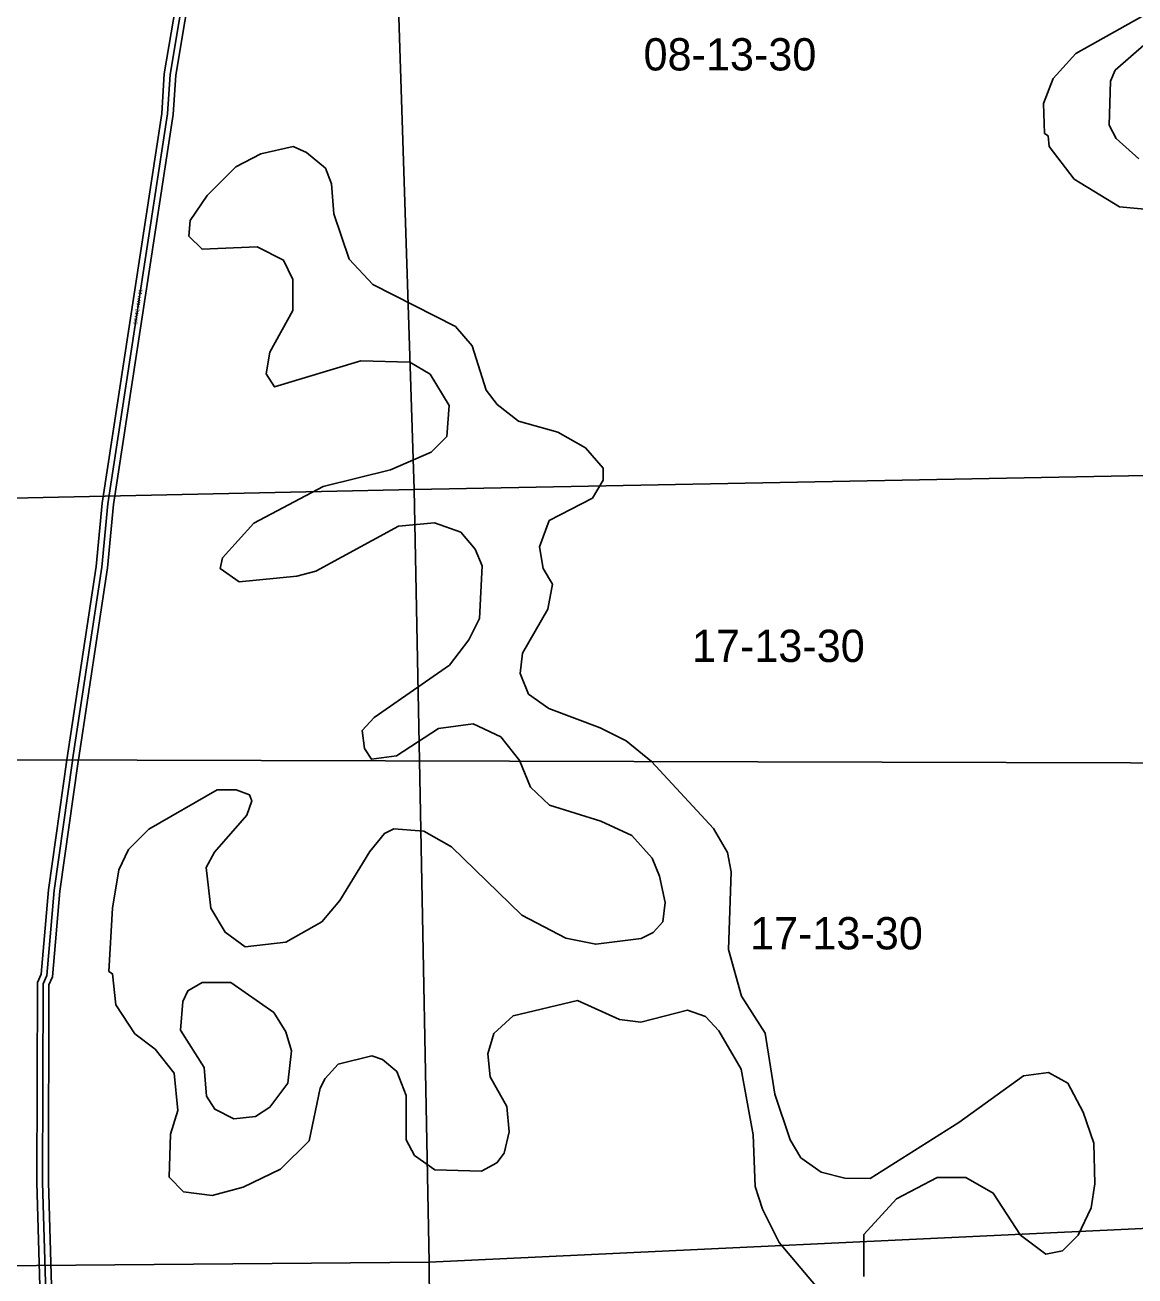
# Model space of a CAD drawing. Extents: x 457167 to 656239, y 1787309 to 1969297.
# Drawn here: x 556790 to 564526, y 1829281 to 1837999 of the extents above; entities that cross this region are included whole.
import ezdxf

# ---------------------------------------------------------------- set-up
doc = ezdxf.new("R2010")
doc.units = 0
for name, color, linetype in [('Level 1', 7, 'Continuous'), ('Level 2', 7, 'Continuous'), ('Level 22', 7, 'Continuous'), ('Level 23', 7, 'Continuous'), ('Level 34', 7, 'Continuous'), ('Level 63', 7, 'Continuous'), ('Level 7', 7, 'Continuous')]:
    doc.layers.add(name, color=color, linetype=linetype)

msp = doc.modelspace()

# ---------------------------------------------------------------- linework, layer by layer
at = {"layer": 'Level 1'}
for p, q in [((559329.804, 1840101.096), (559502.311, 1834762.258)), ((564787.835, 1834863.138), (559502.311, 1834762.258)), ((559502.311, 1834762.258), (554174.681, 1834645.592)), ((559538.981, 1832871.127), (559502.311, 1834762.258)), ((559606.701, 1829378.451), (559538.98, 1832871.127)), ((559606.701, 1829378.451), (564967.34, 1829630.651)), ((554321.377, 1829332.01), (559606.701, 1829378.451)), ((559661.173, 1824109.822), (559606.701, 1829378.451))]:
    msp.add_line(p, q, dxfattribs=at)
at = {"layer": 'Level 22'}
for points in [[(557121.463, 1832877.566), (557324.581, 1834221.498), (557367.476, 1834663.196), (557783.28, 1837379.508), (557800.567, 1837654.731), (557927.704, 1838404.566), (557933.246, 1838574.004)], [(556974.677, 1827561.821), (556973.849, 1827849.453), (556912.812, 1829933.576), (556916.493, 1831317.541), (556941.812, 1831375.654), (556993.394, 1831967.506), (557120.658, 1832872.244), (557121.462, 1832877.566)]]:
    msp.add_lwpolyline(points, dxfattribs=at)
at = {"layer": 'Level 23'}
for points in [[(557081.028, 1832877.673), (557081.076, 1832878.018), (557284.871, 1834226.424), (557327.769, 1834668.158), (557743.47, 1837383.796), (557760.777, 1837659.341), (557887.813, 1838408.581), (557893.266, 1838575.311)], [(557161.902, 1832877.457), (557364.292, 1834216.573), (557407.182, 1834658.232), (557823.089, 1837375.219), (557840.357, 1837650.121), (557967.595, 1838400.551), (557973.225, 1838572.696)], [(556934.676, 1827561.705), (556933.85, 1827848.81), (556872.81, 1829933.043), (556876.515, 1831325.926), (556902.53, 1831385.639), (556953.635, 1831972.031), (557081.027, 1832877.673)], [(557014.678, 1827561.936), (557013.848, 1827850.096), (556952.815, 1829934.107), (556956.471, 1831309.154), (556981.095, 1831365.669), (557033.152, 1831962.981), (557160.24, 1832866.469), (557161.901, 1832877.457)]]:
    msp.add_lwpolyline(points, dxfattribs=at)
at = {"layer": 'Level 63'}
for points in [[(536796.8, 1832931.691), (576611.22, 1832825.663), (576708.291, 1878279.4), (536942.564, 1878385.707), (536796.8, 1832931.691)], [(536651.603, 1787478.526), (576514.525, 1787372.776), (576611.219, 1832825.663), (536796.799, 1832931.691), (536651.603, 1787478.526)]]:
    msp.add_lwpolyline(points, dxfattribs=at)
at = {"layer": 'Level 7'}
for points in [[(564869.009, 1836690.393), (564418.981, 1836733.479), (564102.824, 1836926.227), (563928.48, 1837151.869), (563920.369, 1837226.93), (563895.428, 1837243.7), (563887.746, 1837452.103), (563954.996, 1837626.966), (564113.936, 1837801.511), (564573.291, 1838058.491)], [(564606.044, 1837874.968), (564388.682, 1837683.952), (564355.102, 1837609.021), (564345.785, 1837300.616), (564395.506, 1837208.746), (564553.441, 1837066.506)], [(560238.499, 1832870.419), (560105.636, 1833037.57), (559914.201, 1833129.889), (559672.348, 1833097.296), (559379.956, 1832906.509), (559204.822, 1832882.056), (559155.041, 1832957.246), (559138.76, 1833082.318), (559222.42, 1833173.761), (559748.786, 1833538.893), (559882.716, 1833713.527), (559958.236, 1833863.351), (559976.082, 1834230.076), (559926.431, 1834346.947), (559826.748, 1834463.958), (559643.584, 1834531.236), (559393.401, 1834507.043), (558817.214, 1834192.091), (558683.702, 1834159.169), (558283.426, 1834118.763), (558150.343, 1834210.893), (558167.273, 1834285.855), (558384.774, 1834526.921), (558869.09, 1834783.811), (559336.316, 1834899.008), (559620.15, 1835023.174), (559728.84, 1835131.186), (559746.208, 1835347.86), (559613.544, 1835565.031), (559472.091, 1835648.851), (559130.296, 1835658.297), (558529.527, 1835476.797), (558471.466, 1835568.687), (558496.935, 1835718.65), (558656.275, 1836009.926), (558656.962, 1836226.67), (558590.701, 1836360.251), (558407.596, 1836452.53), (558024.061, 1836437.105), (557932.658, 1836529.066), (557941.347, 1836637.437), (558058.617, 1836812.111), (558259.309, 1837011.556), (558434.661, 1837102.701), (558659.904, 1837151.994), (558751.476, 1837110.024), (558884.499, 1837001.224), (558925.851, 1836892.723), (558941.833, 1836684.251), (559049.227, 1836367.146), (559215.362, 1836191.526), (559789.654, 1835897.929), (559905.937, 1835764.188), (560004.991, 1835455.415), (560079.684, 1835355.154), (560229.377, 1835237.954), (560504.222, 1835162.076), (560695.626, 1835053.087), (560820.21, 1834910.976), (560819.951, 1834827.616), (560744.531, 1834702.792), (560443.897, 1834545.356), (560376.618, 1834362.183), (560401.17, 1834212.031), (560467.501, 1834103.471), (560433.602, 1833928.507), (560257.553, 1833620.621), (560240.424, 1833478.968), (560298.356, 1833337.046), (560439.739, 1833236.556), (560797.776, 1833102.069), (560980.88, 1833009.78), (561155.484, 1832867.51), (561156.12, 1832866.821)], [(560238.968, 1832869.263), (560238.499, 1832870.419), (560238.499, 1832870.419)], [(561084.874, 1831633.931), (561168.365, 1831675.352), (561235.285, 1831750.184), (561252.384, 1831883.496), (561211.291, 1832067.029), (561161.66, 1832192.23), (561020.465, 1832351.081), (560804.021, 1832451.8), (560445.915, 1832561.316), (560312.931, 1832686.787), (560238.967, 1832869.263)], [(561156.119, 1832866.821), (561587.465, 1832399.268), (561686.978, 1832232.247), (561711.559, 1832098.766), (561693.154, 1831556.977), (561783.838, 1831231.563), (561949.754, 1830972.621), (562015.069, 1830547.236), (562122.423, 1830230.132), (562197.055, 1830104.861), (562338.449, 1830004.371), (562505.041, 1829962.133), (562680.105, 1829961.576), (563298.23, 1830351.419), (563749.435, 1830675.099), (563924.568, 1830699.551), (564057.72, 1830624.092), (564165.474, 1830423.701), (564239.777, 1830206.728), (564247.23, 1829923.264), (564221.691, 1829756.601), (564129.371, 1829565.157), (564020.64, 1829457.144), (563903.869, 1829432.502), (563729.235, 1829566.432), (563538.419, 1829858.824), (563347.035, 1829967.783), (563146.972, 1829968.441), (562863.039, 1829819.306)], [(562335.796, 1829170.739), (562045.109, 1829513.441), (561929.145, 1829747.253), (561879.652, 1829905.775), (561864.099, 1830264.3), (561782.203, 1830723.056), (561624.668, 1830990.338), (561533.295, 1831090.638), (561408.383, 1831132.737), (561082.999, 1831050.392), (560933.016, 1831067.551), (560641.67, 1831201.849), (560191.154, 1831094.921), (560057.373, 1830970.298), (560015.234, 1830828.716), (560031.415, 1830670.293), (560147.44, 1830461.491), (560163.561, 1830286.399), (560129.752, 1830136.436), (560079.502, 1830069.915), (559970.94, 1830011.882), (559645.855, 1830021.269), (559504.462, 1830121.758), (559446.47, 1830230.329), (559447.457, 1830538.774), (559381.285, 1830705.696), (559281.512, 1830789.386), (559206.581, 1830814.626), (558972.968, 1830757.021), (558880.947, 1830657.279), (558847.407, 1830590.687), (558771.2, 1830224.121), (558570.478, 1830024.706), (558311.655, 1829900.471), (558094.752, 1829842.806), (557894.739, 1829868.475), (557795.036, 1829968.795), (557804.324, 1830268.91), (557854.863, 1830435.473), (557830.67, 1830693.956), (557697.846, 1830861.107), (557556.453, 1830969.937), (557423.729, 1831170.438), (557399.406, 1831387.241), (557374.466, 1831404.011), (557400.882, 1831845.738), (557443.41, 1832112.373), (557510.53, 1832253.886), (557652.701, 1832395.15), (558128.756, 1832668.74), (558262.139, 1832668.321), (558353.74, 1832634.682), (558370.281, 1832592.931), (558336.611, 1832493), (558110.71, 1832235.293), (558052, 1832127.111), (558084.453, 1831843.576), (558183.936, 1831676.526), (558325.36, 1831576.036), (558608.894, 1831608.5), (558859.436, 1831749.395), (558984.937, 1831899.059), (559194.427, 1832240.196), (559294.888, 1832364.91), (559361.679, 1832398.031), (559570.022, 1832380.703), (559761.426, 1832271.704), (560251.729, 1831794.973), (560559.685, 1831635.594), (560767.959, 1831593.266), (561084.874, 1831633.931)], [(562863.039, 1829819.306), (562637.177, 1829569.929), (562636.26, 1829278.165)]]:
    msp.add_lwpolyline(points, dxfattribs=at)
msp.add_lwpolyline([(558246.5, 1830375.876), (558113.317, 1830442.986), (558055.255, 1830534.846), (558039.243, 1830734.99), (557873.338, 1830993.931), (557890.626, 1831193.945), (557924.236, 1831268.866), (558024.437, 1831326.898), (558224.5, 1831326.271), (558523.957, 1831116.921), (558606.9, 1830983.281), (558648.151, 1830849.769), (558622.423, 1830624.755), (558496.853, 1830458.421), (558396.592, 1830392.059), (558246.5, 1830375.876)], close=True, dxfattribs=at)

# ---------------------------------------------------------------- texts
at = {"layer": 'Level 2'}
for s, p in [('08-13-30', (561100.978, 1837682.751)), ('17-13-30', (561438.432, 1833560.261)), ('17-13-30', (561843.089, 1831557.219))]:
    msp.add_text(s, height=225, dxfattribs=at).set_placement(p)
at = {"layer": 'Level 34'}
msp.add_text('STATE HWY 11', height=25, rotation=81.2963778, dxfattribs=at).set_placement((557571.006, 1835910.181))

doc.saveas('drawing.dxf')
